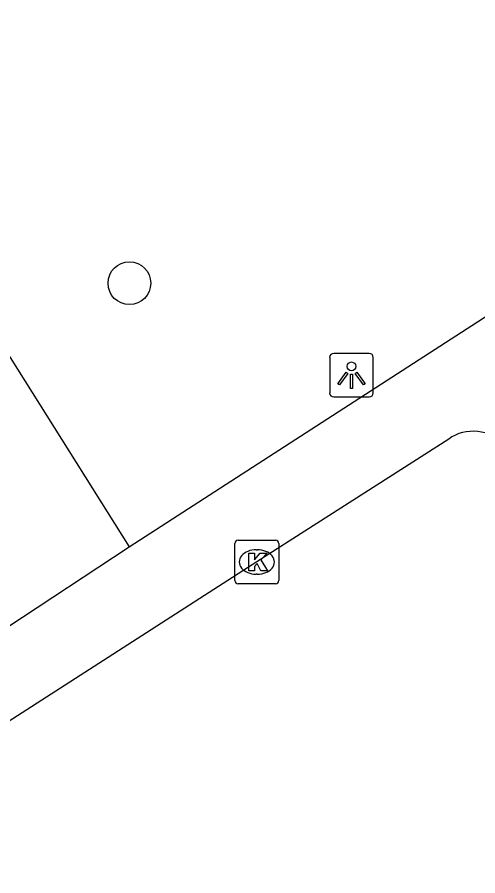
# Model space of a CAD drawing. Extents: x 159280 to 160375, y 384531 to 385872.
# Drawn here: x 159847.84 to 159858.38, y 385483.37 to 385502.99 of the extents above; entities that cross this region are included whole.
import ezdxf

# ---------------------------------------------------------------- set-up
doc = ezdxf.new("R2010")
doc.units = 0
for name, color, linetype in [('IMGEO_Boom', 7, 'Continuous'), ('IMGEO_Kolk', 7, 'Continuous'), ('IMGEO_Lichtpunt', 7, 'Continuous'), ('IMGEO_Rijbaan_lokaal_open', 7, 'Continuous'), ('IMGEO_Voetpad_open', 7, 'Continuous')]:
    doc.layers.add(name, color=color, linetype=linetype)

msp = doc.modelspace()

# ---------------------------------------------------------------- linework, layer by layer
at = {"layer": 'IMGEO_Boom'}
msp.add_circle((159850.408, 385496.914), 0.489, dxfattribs=at)
at = {"layer": 'IMGEO_Kolk'}
for p, q in [((159852.823, 385490.118), (159852.823, 385490.97)), ((159852.898, 385491.044), (159853.75, 385491.044)), ((159853.824, 385490.97), (159853.824, 385490.118)), ((159853.311, 385490.824), (159853.336, 385490.824)), ((159853.334, 385490.264), (159853.309, 385490.264)), ((159853.75, 385490.044), (159852.898, 385490.044))]:
    msp.add_line(p, q, dxfattribs=at)
for points in [[(159852.823, 385490.118), (159852.823, 385490.97)], [(159852.898, 385491.044), (159853.75, 385491.044)], [(159853.824, 385490.97), (159853.824, 385490.118)], [(159853.144, 385490.744), (159853.267, 385490.744), (159853.267, 385490.593), (159853.397, 385490.744), (159853.561, 385490.744), (159853.415, 385490.593), (159853.568, 385490.344), (159853.416, 385490.344), (159853.331, 385490.508), (159853.267, 385490.441), (159853.267, 385490.344), (159853.144, 385490.344), (159853.144, 385490.744)], [(159853.75, 385490.044), (159852.898, 385490.044)]]:
    msp.add_lwpolyline(points, dxfattribs=at)
for centre, start, end in [((159852.9, 385490.968), 91.552, 178.448), ((159852.9, 385490.968), 91.552, 178.448), ((159853.748, 385490.968), 1.552, 88.448), ((159853.748, 385490.968), 1.552, 88.448), ((159852.9, 385490.12), 181.552, 268.448), ((159852.9, 385490.12), 181.552, 268.448), ((159853.748, 385490.12), 271.552, 358.448), ((159853.748, 385490.12), 271.552, 358.448)]:
    msp.add_arc(centre, 0.0765, start, end, dxfattribs=at)
for centre, major_axis, ratio, start_param, end_param in [((159853.31, 385490.544), (-0.387, 0.002), 0.722429, 4.712389, 7.853982), ((159853.335, 385490.544), (-0.39, 0.002), 0.717154, 1.570796, 4.712389)]:
    msp.add_ellipse(centre, major_axis=major_axis, ratio=ratio, start_param=start_param, end_param=end_param, dxfattribs=at)
at = {"layer": 'IMGEO_Lichtpunt'}
for p, q in [((159854.99, 385495.217), (159854.99, 385494.41)), ((159854.99, 385495.217), (159854.99, 385494.41)), ((159855.892, 385495.312), (159855.084, 385495.312)), ((159855.892, 385495.312), (159855.084, 385495.312)), ((159855.986, 385494.41), (159855.986, 385495.217)), ((159855.986, 385494.41), (159855.986, 385495.217)), ((159855.084, 385494.316), (159855.892, 385494.316)), ((159855.084, 385494.316), (159855.892, 385494.316))]:
    msp.add_line(p, q, dxfattribs=at)
for points in [[(159855.364, 385494.881), (159855.403, 385494.853), (159855.215, 385494.591), (159855.177, 385494.618), (159855.364, 385494.881)], [(159855.466, 385494.833), (159855.513, 385494.833), (159855.513, 385494.511), (159855.466, 385494.511), (159855.466, 385494.833)], [(159855.576, 385494.853), (159855.614, 385494.88), (159855.801, 385494.618), (159855.762, 385494.59), (159855.576, 385494.853)]]:
    msp.add_lwpolyline(points, dxfattribs=at)
msp.add_circle((159855.489, 385495.015), 0.0994, dxfattribs=at)
for centre, start, end in [((159855.084, 385495.217), 90, 180), ((159855.084, 385495.217), 90, 180), ((159855.892, 385495.217), 0, 90), ((159855.892, 385495.217), 0, 90), ((159855.084, 385494.41), 180, 270), ((159855.084, 385494.41), 180, 270), ((159855.892, 385494.41), 270, 0), ((159855.892, 385494.41), 270, 360)]:
    msp.add_arc(centre, 0.0946, start, end, dxfattribs=at)
at = {"layer": 'IMGEO_Rijbaan_lokaal_open'}
for points in [[(159862.053, 385498.411), (159855.687, 385508.918), (159843.738, 385501.474), (159850.403, 385490.891)], [(159858.627, 385493.479), (159858.379, 385493.523)], [(159857.713, 385493.354), (159853.324, 385490.544), (159842.15, 385483.372)], [(159847.606, 385489.047), (159850.403, 385490.891)]]:
    msp.add_lwpolyline(points, dxfattribs=at)
msp.add_arc((159858.258, 385492.603), 0.928, 82.502, 125.975, dxfattribs=at)
at = {"layer": 'IMGEO_Voetpad_open'}
msp.add_lwpolyline([(159850.403, 385490.891), (159862.053, 385498.411)], dxfattribs=at)

doc.saveas('drawing.dxf')
